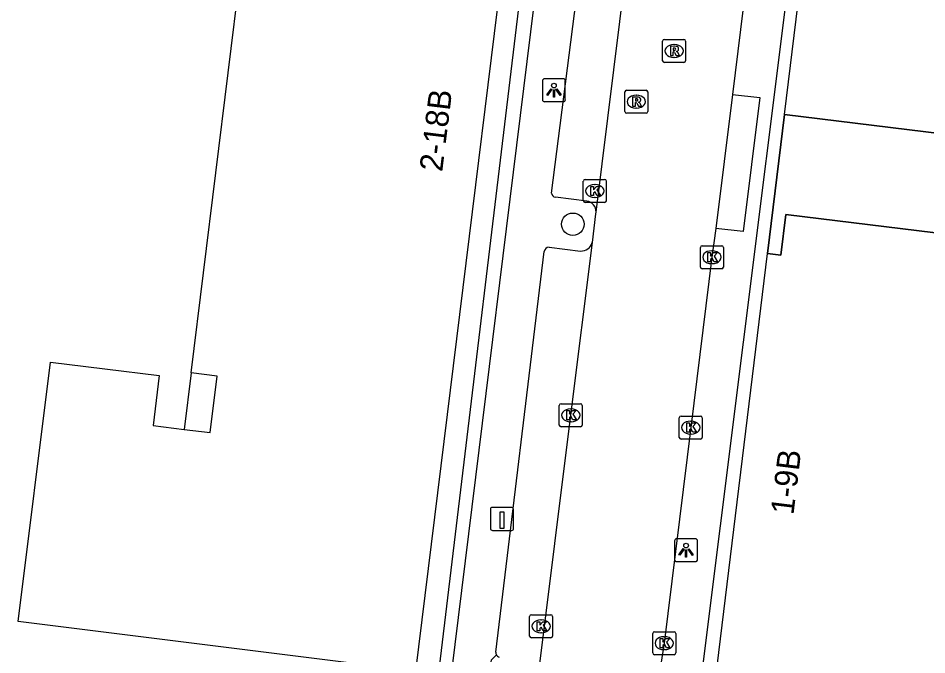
# Model space of a CAD drawing. Extents: x 161696 to 162377, y 380761 to 381673.
# Drawn here: x 161978.33 to 162017.86, y 381561.23 to 381588.92 of the extents above; entities that cross this region are included whole.
import ezdxf

# ---------------------------------------------------------------- set-up
doc = ezdxf.new("R2010")
doc.units = 0
for name, color, linetype in [('IMGEO_Boom', 7, 'Continuous'), ('IMGEO_Haag', 7, 'Continuous'), ('IMGEO_Kolk', 7, 'Continuous'), ('IMGEO_Laadpaal', 7, 'Continuous'), ('IMGEO_Lichtpunt', 7, 'Continuous'), ('IMGEO_Pand', 7, 'Continuous'), ('IMGEO_Pand_nummerreeks', 7, 'Continuous'), ('IMGEO_Pand_overbouw', 7, 'Continuous'), ('IMGEO_Parkeervlak_open', 7, 'Continuous'), ('IMGEO_Rijbaan_lokaal_open', 7, 'Continuous'), ('IMGEO_Rioolput', 7, 'Continuous'), ('IMGEO_Voetpad_open', 7, 'Continuous')]:
    doc.layers.add(name, color=color, linetype=linetype)

msp = doc.modelspace()

# ---------------------------------------------------------------- linework, layer by layer
at = {"layer": 'IMGEO_Boom'}
msp.add_circle((162002.462, 381579.958), 0.489, dxfattribs=at)
at = {"layer": 'IMGEO_Haag'}
msp.add_lwpolyline([(161996.552, 381559.848), (162000.576, 381593.248), (162001.207, 381593.163)], dxfattribs=at)
at = {"layer": 'IMGEO_Kolk'}
for p, q in [((162002.917, 381580.981), (162002.917, 381581.833)), ((162002.992, 381581.907), (162003.844, 381581.907)), ((162003.918, 381581.833), (162003.918, 381580.981)), ((162003.405, 381581.687), (162003.43, 381581.687)), ((162003.428, 381581.127), (162003.403, 381581.127)), ((162003.844, 381580.907), (162002.992, 381580.907)), ((162008.014, 381578.097), (162008.014, 381578.949)), ((162008.089, 381579.023), (162008.941, 381579.023)), ((162008.502, 381578.803), (162008.527, 381578.803)), ((162009.015, 381578.949), (162009.015, 381578.097)), ((162008.525, 381578.243), (162008.5, 381578.243)), ((162008.941, 381578.023), (162008.089, 381578.023)), ((162001.872, 381571.222), (162001.872, 381572.074)), ((162001.947, 381572.148), (162002.799, 381572.148)), ((162002.36, 381571.928), (162002.385, 381571.928)), ((162002.873, 381572.074), (162002.873, 381571.222)), ((162007.093, 381570.686), (162007.093, 381571.538)), ((162007.168, 381571.612), (162008.02, 381571.612)), ((162008.094, 381571.538), (162008.094, 381570.686)), ((162002.799, 381571.148), (162001.947, 381571.148)), ((162002.383, 381571.368), (162002.358, 381571.368)), ((162007.581, 381571.392), (162007.606, 381571.392)), ((162007.604, 381570.832), (162007.579, 381570.832)), ((162008.02, 381570.612), (162007.168, 381570.612)), ((162000.581, 381562.042), (162000.581, 381562.894)), ((162000.656, 381562.968), (162001.508, 381562.968)), ((162001.582, 381562.894), (162001.582, 381562.042)), ((162001.069, 381562.748), (162001.094, 381562.748)), ((162001.092, 381562.188), (162001.067, 381562.188)), ((162005.938, 381561.306), (162005.938, 381562.158)), ((162006.013, 381562.232), (162006.865, 381562.232)), ((162006.939, 381562.158), (162006.939, 381561.306)), ((162001.508, 381561.968), (162000.656, 381561.968)), ((162006.426, 381562.012), (162006.451, 381562.012)), ((162006.449, 381561.452), (162006.424, 381561.452)), ((162006.865, 381561.232), (162006.013, 381561.232))]:
    msp.add_line(p, q, dxfattribs=at)
for points in [[(162002.917, 381580.981), (162002.917, 381581.833)], [(162002.992, 381581.907), (162003.844, 381581.907)], [(162003.918, 381581.833), (162003.918, 381580.981)], [(162003.238, 381581.607), (162003.361, 381581.607), (162003.361, 381581.456), (162003.491, 381581.607), (162003.655, 381581.607), (162003.509, 381581.456), (162003.662, 381581.207), (162003.51, 381581.207), (162003.425, 381581.371), (162003.361, 381581.304), (162003.361, 381581.207), (162003.238, 381581.207), (162003.238, 381581.607)], [(162003.844, 381580.907), (162002.992, 381580.907)], [(162008.014, 381578.097), (162008.014, 381578.949)], [(162008.089, 381579.023), (162008.941, 381579.023)], [(162008.335, 381578.723), (162008.458, 381578.723), (162008.458, 381578.572), (162008.588, 381578.723), (162008.752, 381578.723), (162008.606, 381578.572), (162008.759, 381578.323), (162008.607, 381578.323), (162008.522, 381578.487), (162008.458, 381578.42), (162008.458, 381578.323), (162008.335, 381578.323), (162008.335, 381578.723)], [(162009.015, 381578.949), (162009.015, 381578.097)], [(162008.941, 381578.023), (162008.089, 381578.023)], [(162001.872, 381571.222), (162001.872, 381572.074)], [(162001.947, 381572.148), (162002.799, 381572.148)], [(162002.873, 381572.074), (162002.873, 381571.222)], [(162002.193, 381571.848), (162002.316, 381571.848), (162002.316, 381571.697), (162002.446, 381571.848), (162002.61, 381571.848), (162002.464, 381571.697), (162002.617, 381571.448), (162002.465, 381571.448), (162002.38, 381571.612), (162002.316, 381571.545), (162002.316, 381571.448), (162002.193, 381571.448), (162002.193, 381571.848)], [(162007.093, 381570.686), (162007.093, 381571.538)], [(162007.168, 381571.612), (162008.02, 381571.612)], [(162008.094, 381571.538), (162008.094, 381570.686)], [(162002.799, 381571.148), (162001.947, 381571.148)], [(162007.414, 381571.312), (162007.537, 381571.312), (162007.537, 381571.161), (162007.667, 381571.312), (162007.831, 381571.312), (162007.685, 381571.161), (162007.838, 381570.912), (162007.686, 381570.912), (162007.601, 381571.076), (162007.537, 381571.009), (162007.537, 381570.912), (162007.414, 381570.912), (162007.414, 381571.312)], [(162008.02, 381570.612), (162007.168, 381570.612)], [(162000.581, 381562.042), (162000.581, 381562.894)], [(162000.656, 381562.968), (162001.508, 381562.968)], [(162001.582, 381562.894), (162001.582, 381562.042)], [(162000.902, 381562.668), (162001.025, 381562.668), (162001.025, 381562.517), (162001.155, 381562.668), (162001.319, 381562.668), (162001.173, 381562.517), (162001.326, 381562.268), (162001.174, 381562.268), (162001.089, 381562.432), (162001.025, 381562.365), (162001.025, 381562.268), (162000.902, 381562.268), (162000.902, 381562.668)], [(162005.938, 381561.306), (162005.938, 381562.158)], [(162006.013, 381562.232), (162006.865, 381562.232)], [(162006.939, 381562.158), (162006.939, 381561.306)], [(162001.508, 381561.968), (162000.656, 381561.968)], [(162006.259, 381561.932), (162006.382, 381561.932), (162006.382, 381561.781), (162006.512, 381561.932), (162006.676, 381561.932), (162006.53, 381561.781), (162006.683, 381561.532), (162006.531, 381561.532), (162006.446, 381561.696), (162006.382, 381561.629), (162006.382, 381561.532), (162006.259, 381561.532), (162006.259, 381561.932)], [(162006.865, 381561.232), (162006.013, 381561.232)]]:
    msp.add_lwpolyline(points, dxfattribs=at)
for centre, start, end in [((162002.994, 381581.831), 91.552, 178.448), ((162002.994, 381581.831), 91.552, 178.448), ((162003.842, 381581.831), 1.552, 88.448), ((162003.842, 381581.831), 1.552, 88.448), ((162002.994, 381580.983), 181.552, 268.448), ((162002.994, 381580.983), 181.552, 268.448), ((162003.842, 381580.983), 271.552, 358.448), ((162003.842, 381580.983), 271.552, 358.448), ((162008.091, 381578.947), 91.552, 178.448), ((162008.091, 381578.947), 91.552, 178.448), ((162008.939, 381578.947), 1.552, 88.448), ((162008.939, 381578.947), 1.552, 88.448), ((162008.091, 381578.099), 181.552, 268.448), ((162008.091, 381578.099), 181.552, 268.448), ((162008.939, 381578.099), 271.552, 358.448), ((162008.939, 381578.099), 271.552, 358.448), ((162001.949, 381572.072), 91.552, 178.448), ((162001.949, 381572.072), 91.552, 178.448), ((162002.797, 381572.072), 1.552, 88.448), ((162002.797, 381572.072), 1.552, 88.448), ((162007.17, 381571.536), 91.552, 178.448), ((162007.17, 381571.536), 91.552, 178.448), ((162008.018, 381571.536), 1.552, 88.448), ((162008.018, 381571.536), 1.552, 88.448), ((162001.949, 381571.224), 181.552, 268.448), ((162001.949, 381571.224), 181.552, 268.448), ((162002.797, 381571.224), 271.552, 358.448), ((162002.797, 381571.224), 271.552, 358.448), ((162007.17, 381570.688), 181.552, 268.448), ((162007.17, 381570.688), 181.552, 268.448), ((162008.018, 381570.688), 271.552, 358.448), ((162008.018, 381570.688), 271.552, 358.448), ((162000.658, 381562.892), 91.552, 178.448), ((162000.658, 381562.892), 91.552, 178.448), ((162001.506, 381562.892), 1.552, 88.448), ((162001.506, 381562.892), 1.552, 88.448), ((162000.658, 381562.044), 181.552, 268.448), ((162000.658, 381562.044), 181.552, 268.448), ((162001.506, 381562.044), 271.552, 358.448), ((162001.506, 381562.044), 271.552, 358.448), ((162006.015, 381562.156), 91.552, 178.448), ((162006.015, 381562.156), 91.552, 178.448), ((162006.863, 381562.156), 1.552, 88.448), ((162006.863, 381562.156), 1.552, 88.448), ((162006.015, 381561.308), 181.552, 268.448), ((162006.015, 381561.308), 181.552, 268.448), ((162006.863, 381561.308), 271.552, 358.448), ((162006.863, 381561.308), 271.552, 358.448)]:
    msp.add_arc(centre, 0.0765, start, end, dxfattribs=at)
for centre, major_axis, ratio, start_param, end_param in [((162003.404, 381581.407), (-0.387, 0.002), 0.722429, 4.712389, 7.853982), ((162003.429, 381581.407), (-0.39, 0.002), 0.717154, 1.570796, 4.712389), ((162008.501, 381578.523), (-0.387, 0.002), 0.722429, 4.712389, 7.853982), ((162008.526, 381578.523), (-0.39, 0.002), 0.717154, 1.570796, 4.712389), ((162002.359, 381571.648), (-0.387, 0.002), 0.722429, 4.712389, 7.853982), ((162002.384, 381571.648), (-0.39, 0.002), 0.717154, 1.570796, 4.712389), ((162007.58, 381571.112), (-0.387, 0.002), 0.722429, 4.712389, 7.853982), ((162007.605, 381571.112), (-0.39, 0.002), 0.717154, 1.570796, 4.712389), ((162001.068, 381562.468), (-0.387, 0.002), 0.722429, 4.712389, 7.853982), ((162001.093, 381562.468), (-0.39, 0.002), 0.717154, 1.570796, 4.712389), ((162006.425, 381561.732), (-0.387, 0.002), 0.722429, 4.712389, 7.853982), ((162006.45, 381561.732), (-0.39, 0.002), 0.717154, 1.570796, 4.712389)]:
    msp.add_ellipse(centre, major_axis=major_axis, ratio=ratio, start_param=start_param, end_param=end_param, dxfattribs=at)
at = {"layer": 'IMGEO_Laadpaal'}
for p, q in [((161999.793, 381567.64), (161998.952, 381567.64)), ((161999.793, 381567.64), (161998.952, 381567.64)), ((161999.877, 381566.724), (161999.877, 381567.565)), ((161999.877, 381566.724), (161999.877, 381567.565)), ((161998.877, 381567.556), (161998.877, 381566.715)), ((161998.877, 381567.556), (161998.877, 381566.715)), ((161998.961, 381566.64), (161999.802, 381566.64)), ((161998.961, 381566.64), (161999.802, 381566.64))]:
    msp.add_line(p, q, dxfattribs=at)
msp.add_lwpolyline([(161999.292, 381567.453), (161999.452, 381567.453), (161999.452, 381566.72), (161999.292, 381566.72), (161999.292, 381567.453)], dxfattribs=at)
for centre, start, end in [((161998.955, 381567.562), 92.4484, 184.2845), ((161998.955, 381567.562), 92.4484, 184.2845), ((161999.799, 381567.562), 2.4484, 94.2845), ((161999.799, 381567.562), 2.4484, 94.2845), ((161998.955, 381566.718), 182.4484, 274.2845), ((161998.955, 381566.718), 182.4484, 274.2845), ((161999.799, 381566.718), 272.4484, 4.2845), ((161999.799, 381566.718), 272.4484, 4.2845)]:
    msp.add_arc(centre, 0.0779, start, end, dxfattribs=at)
at = {"layer": 'IMGEO_Lichtpunt'}
for p, q in [((162001.138, 381586.192), (162001.138, 381585.385)), ((162001.138, 381586.192), (162001.138, 381585.385)), ((162002.04, 381586.287), (162001.232, 381586.287)), ((162002.04, 381586.287), (162001.232, 381586.287)), ((162002.134, 381585.385), (162002.134, 381586.192)), ((162002.134, 381585.385), (162002.134, 381586.192)), ((162001.232, 381585.291), (162002.04, 381585.291)), ((162001.232, 381585.291), (162002.04, 381585.291)), ((162006.889, 381566.181), (162006.889, 381565.374)), ((162006.889, 381566.181), (162006.889, 381565.374)), ((162007.791, 381566.276), (162006.983, 381566.276)), ((162007.791, 381566.276), (162006.983, 381566.276)), ((162007.885, 381565.374), (162007.885, 381566.181)), ((162007.885, 381565.374), (162007.885, 381566.181)), ((162006.983, 381565.28), (162007.791, 381565.28)), ((162006.983, 381565.28), (162007.791, 381565.28))]:
    msp.add_line(p, q, dxfattribs=at)
for points in [[(162001.512, 381585.856), (162001.551, 381585.828), (162001.363, 381585.566), (162001.325, 381585.593), (162001.512, 381585.856)], [(162001.614, 381585.808), (162001.661, 381585.808), (162001.661, 381585.486), (162001.614, 381585.486), (162001.614, 381585.808)], [(162001.724, 381585.828), (162001.762, 381585.855), (162001.949, 381585.593), (162001.91, 381585.565), (162001.724, 381585.828)], [(162007.263, 381565.845), (162007.302, 381565.817), (162007.114, 381565.555), (162007.076, 381565.582), (162007.263, 381565.845)], [(162007.365, 381565.797), (162007.412, 381565.797), (162007.412, 381565.475), (162007.365, 381565.475), (162007.365, 381565.797)], [(162007.475, 381565.817), (162007.513, 381565.844), (162007.7, 381565.582), (162007.661, 381565.554), (162007.475, 381565.817)]]:
    msp.add_lwpolyline(points, dxfattribs=at)
for centre in [(162001.637, 381585.99), (162007.388, 381565.979)]:
    msp.add_circle(centre, 0.0994, dxfattribs=at)
for centre, start, end in [((162001.232, 381586.192), 90, 180), ((162001.232, 381586.192), 90, 180), ((162002.04, 381586.192), 0, 90), ((162002.04, 381586.192), 0, 90), ((162001.232, 381585.385), 180, 270), ((162001.232, 381585.385), 180, 270), ((162002.04, 381585.385), 270, 0), ((162002.04, 381585.385), 270, 360), ((162006.983, 381566.181), 90, 180), ((162006.983, 381566.181), 90, 180), ((162007.791, 381566.181), 0, 90), ((162007.791, 381566.181), 0, 90), ((162006.983, 381565.374), 180, 270), ((162006.983, 381565.374), 180, 270), ((162007.791, 381565.374), 270, 0), ((162007.791, 381565.374), 270, 360)]:
    msp.add_arc(centre, 0.0946, start, end, dxfattribs=at)
at = {"layer": 'IMGEO_Pand'}
for points in [[(161984.067, 381609.282), (162001.368, 381607.196), (161995.611, 381560.522), (161978.325, 381562.676), (161979.728, 381573.961), (161984.458, 381573.385), (161984.202, 381571.199), (161985.551, 381571.032), (161986.683, 381570.893), (161986.986, 381573.355), (161985.854, 381573.494), (161988.533, 381595.261), (161982.436, 381596.025), (161984.054, 381609.178), (161984.067, 381609.282)], [(162011.675, 381584.731), (162014.229, 381605.603), (162028.506, 381603.861)], [(162011.675, 381584.731), (162020.892, 381583.603), (162021.523, 381588.807)], [(162020.189, 381577.825), (162020.371, 381579.323), (162011.727, 381580.381), (162011.51, 381578.614), (162010.935, 381578.684)], [(162027.898, 381556.601), (162023.714, 381557.108), (162023.799, 381557.802), (162022.506, 381557.962), (162022.42, 381557.267), (162008.519, 381558.95), (162010.935, 381578.684)]]:
    msp.add_lwpolyline(points, dxfattribs=at)
at = {"layer": 'IMGEO_Pand_overbouw'}
for points in [[(162020.892, 381583.603), (162011.675, 381584.731), (162010.935, 381578.684), (162011.51, 381578.614), (162011.727, 381580.381), (162020.371, 381579.323)], [(161985.854, 381573.494), (161985.551, 381571.032), (161986.683, 381570.893), (161986.986, 381573.355)]]:
    msp.add_lwpolyline(points, close=True, dxfattribs=at)
at = {"layer": 'IMGEO_Parkeervlak_open'}
msp.add_arc((161999.3, 381561.32), 0.193, 209.1674, 258.5162, dxfattribs=at)
at = {"layer": 'IMGEO_Rijbaan_lokaal_open'}
for points in [[(162011.98, 381606.404), (162011.872, 381605.568), (162010.22, 381592.216), (162009.402, 381585.607)], [(162003.473, 381580.489), (162005.006, 381592.889), (162006.288, 381603.255), (162006.374, 381603.922)], [(162009.402, 381585.607), (162008.68, 381579.775)], [(162010.935, 381578.684), (162011.675, 381584.731)], [(162003.309, 381579.163), (162003.463, 381580.412), (162003.473, 381580.489)], [(162008.68, 381579.775), (162008.515, 381578.523), (162007.594, 381571.112), (162006.439, 381561.732), (162006.047, 381559.261)], [(162000.982, 381560.479), (162002.373, 381571.648), (162003.309, 381579.163)]]:
    msp.add_lwpolyline(points, dxfattribs=at)
at = {"layer": 'IMGEO_Rioolput'}
for p, q in [((162006.367, 381587.072), (162006.367, 381587.924)), ((162006.442, 381587.998), (162007.294, 381587.998)), ((162006.855, 381587.778), (162006.88, 381587.778)), ((162007.368, 381587.924), (162007.368, 381587.072)), ((162007.294, 381586.998), (162006.442, 381586.998)), ((162006.878, 381587.218), (162006.853, 381587.218)), ((162004.797, 381585.789), (162005.649, 381585.789)), ((162004.722, 381584.863), (162004.722, 381585.715)), ((162005.21, 381585.569), (162005.235, 381585.569)), ((162005.723, 381585.715), (162005.723, 381584.863)), ((162005.233, 381585.009), (162005.208, 381585.009)), ((162005.649, 381584.789), (162004.797, 381584.789))]:
    msp.add_line(p, q, dxfattribs=at)
for points in [[(162006.367, 381587.072), (162006.367, 381587.924)], [(162006.442, 381587.998), (162007.294, 381587.998)], [(162007.368, 381587.924), (162007.368, 381587.072)], [(162006.956, 381587.696), (162006.704, 381587.698), (162006.704, 381587.298)], [(162006.704, 381587.298), (162006.828, 381587.298), (162006.828, 381587.46), (162006.839, 381587.46)], [(162006.882, 381587.617), (162006.828, 381587.617), (162006.828, 381587.536)], [(162006.828, 381587.536), (162006.88, 381587.536)], [(162006.886, 381587.431), (162006.957, 381587.298), (162007.097, 381587.298), (162007.032, 381587.424)], [(162007.294, 381586.998), (162006.442, 381586.998)], [(162004.797, 381585.789), (162005.649, 381585.789)], [(162004.722, 381584.863), (162004.722, 381585.715)], [(162005.311, 381585.487), (162005.059, 381585.489), (162005.059, 381585.089)], [(162005.237, 381585.408), (162005.183, 381585.408), (162005.183, 381585.327)], [(162005.723, 381585.715), (162005.723, 381584.863)], [(162005.059, 381585.089), (162005.183, 381585.089), (162005.183, 381585.251), (162005.194, 381585.251)], [(162005.183, 381585.327), (162005.235, 381585.327)], [(162005.241, 381585.222), (162005.312, 381585.089), (162005.452, 381585.089), (162005.387, 381585.215)], [(162005.649, 381584.789), (162004.797, 381584.789)]]:
    msp.add_lwpolyline(points, dxfattribs=at)
for centre, radius, start, end in [((162006.444, 381587.922), 0.0765, 91.552, 178.448), ((162006.444, 381587.922), 0.0765, 91.552, 178.448), ((162007.292, 381587.922), 0.0765, 1.552, 88.448), ((162007.292, 381587.922), 0.0765, 1.552, 88.448), ((162006.838, 381587.407), 0.0533, 26.0293, 88.6989), ((162006.864, 381587.725), 0.19, 274.7715, 282.9687), ((162006.888, 381587.521), 0.0964, 77.0061, 93.1865), ((162006.902, 381587.578), 0.0378, 276.6634, 79.6772), ((162006.955, 381587.586), 0.109, 350.3612, 89.416), ((162006.953, 381587.586), 0.112, 277.5842, 350.9817), ((162006.937, 381587.371), 0.108, 29.5134, 73.7905), ((162006.444, 381587.074), 0.0765, 181.552, 268.448), ((162006.444, 381587.074), 0.0765, 181.552, 268.448), ((162007.292, 381587.074), 0.0765, 271.552, 358.448), ((162007.292, 381587.074), 0.0765, 271.552, 358.448), ((162004.799, 381585.713), 0.0765, 91.552, 178.448), ((162004.799, 381585.713), 0.0765, 91.552, 178.448), ((162005.647, 381585.713), 0.0765, 1.552, 88.448), ((162005.647, 381585.713), 0.0765, 1.552, 88.448), ((162005.243, 381585.312), 0.0964, 77.0061, 93.1865), ((162005.257, 381585.369), 0.0378, 276.6634, 79.6772), ((162005.31, 381585.377), 0.109, 350.3612, 89.416), ((162005.308, 381585.377), 0.112, 277.5842, 350.9817), ((162005.193, 381585.198), 0.0533, 26.0293, 88.6989), ((162005.219, 381585.516), 0.19, 274.7715, 282.9687), ((162005.292, 381585.162), 0.108, 29.5134, 73.7905), ((162004.799, 381584.865), 0.0765, 181.552, 268.448), ((162004.799, 381584.865), 0.0765, 181.552, 268.448), ((162005.647, 381584.865), 0.0765, 271.552, 358.448), ((162005.647, 381584.865), 0.0765, 271.552, 358.448)]:
    msp.add_arc(centre, radius, start, end, dxfattribs=at)
for centre, major_axis, ratio, start_param, end_param in [((162006.854, 381587.498), (-0.387, 0.002), 0.722429, 4.712389, 7.853982), ((162006.879, 381587.498), (-0.39, 0.002), 0.717154, 1.570796, 4.712389), ((162005.209, 381585.289), (-0.387, 0.002), 0.722429, 4.712389, 7.853982), ((162005.234, 381585.289), (-0.39, 0.002), 0.717154, 1.570796, 4.712389)]:
    msp.add_ellipse(centre, major_axis=major_axis, ratio=ratio, start_param=start_param, end_param=end_param, dxfattribs=at)
at = {"layer": 'IMGEO_Voetpad_open'}
for points in [[(162013.863, 381606.684), (162007.865, 381558.845), (162007.701, 381557.371)], [(162001.536, 381581.31), (162004.368, 381603.528)], [(162001.207, 381593.163), (161997.016, 381559.216), (161996.809, 381559.24)], [(162009.402, 381585.607), (162010.603, 381585.478), (162009.877, 381579.638), (162008.68, 381579.775)], [(162003.075, 381580.966), (162001.699, 381581.132)], [(161999.11, 381561.348), (162001.217, 381578.771)], [(162001.427, 381578.957), (162002.796, 381578.793)], [(161999.605, 381558.943), (161998.673, 381559.089), (161998.915, 381561.009), (161999.132, 381561.226)]]:
    msp.add_lwpolyline(points, dxfattribs=at)
for centre, radius, start, end in [((162001.721, 381581.316), 0.185, 181.7329, 263.2297), ((162003.011, 381580.508), 0.462, 357.6251, 82.0569), ((162002.812, 381579.311), 0.518, 268.2129, 343.3889), ((162001.421, 381578.752), 0.205, 88.3522, 174.7114), ((161999.301, 381561.32), 0.193, 171.5393, 208.9051)]:
    msp.add_arc(centre, radius, start, end, dxfattribs=at)

# ---------------------------------------------------------------- texts
at = {"layer": 'IMGEO_Pand_nummerreeks'}
for s, rotation, p in [('2-18B', 82.9676, (161996.776, 381582.217)), ('1-9B', 83.0101, (162012.058, 381567.289))]:
    msp.add_text(s, height=1, rotation=rotation, dxfattribs=at).set_placement(p)

doc.saveas('drawing.dxf')
